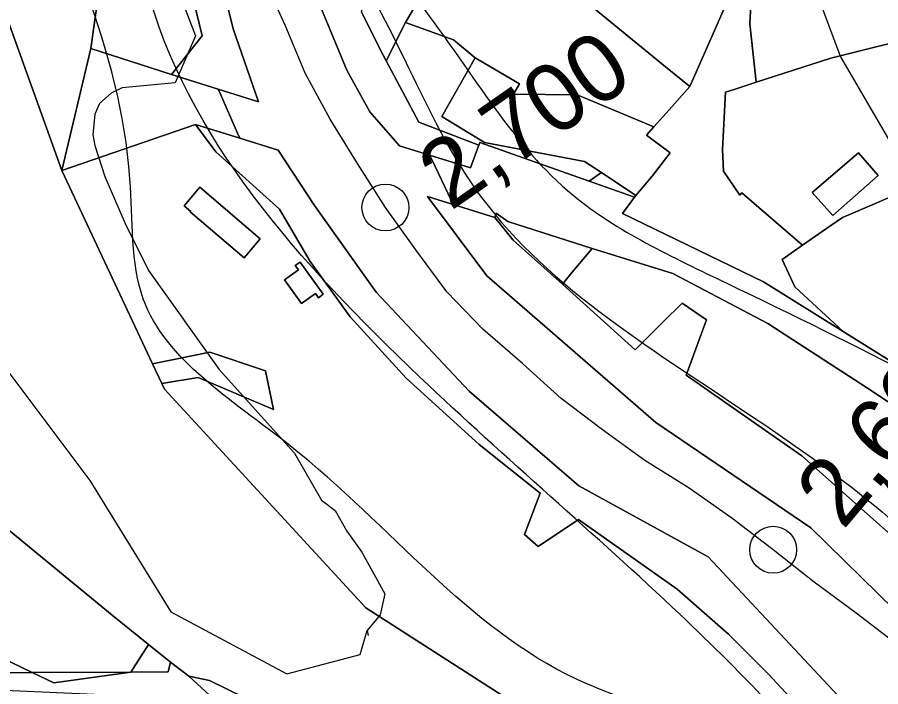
# Model space of a CAD drawing. Extents: x -510989 to -501240, y -1184665 to -1176098.
# Drawn here: x -503549.8 to -503384.2, y -1181934.8 to -1181806.4 of the extents above; entities that cross this region are included whole.
import ezdxf

# ---------------------------------------------------------------- set-up
doc = ezdxf.new("R2010")
doc.units = 0
for name, color, linetype in [('ostatni_plocha_x_draha', 7, 'Continuous'), ('ostatni_plocha_x_neplodna_puda', 7, 'Continuous'), ('ostatni_plocha_x_ostatni_komunikace', 7, 'Continuous'), ('ostatni_plocha_x_silnice', 7, 'Continuous'), ('STAV_zaplavove_uzemi', 7, 'Continuous'), ('trasovani_toku', 7, 'Continuous'), ('vodni_plocha_x_vodni_tok_v_koryt_prir_n_upr', 7, 'Continuous'), ('vrstevnice_01', 7, 'Continuous'), ('vrstevnice_02', 7, 'Continuous'), ('zahrada', 7, 'Continuous'), ('zastavena_plocha_a_nadvori', 7, 'Continuous')]:
    doc.layers.add(name, color=color, linetype=linetype)

msp = doc.modelspace()

# ---------------------------------------------------------------- linework, layer by layer
at = {"layer": 'ostatni_plocha_x_draha'}
for points in [[(-503555.45, -1181796.44), (-503541.27, -1181835.82), (-503523.86, -1181872.87), (-503522.07, -1181876.68), (-503521.58, -1181877.72), (-503482.94, -1181919.69), (-503435.06, -1181950.42), (-503379.89, -1181967.4), (-503372.75, -1181966.5), (-503353.5, -1181964.06), (-503344.6, -1181962.92), (-503329.8, -1181961.04), (-503301.23, -1181991.89), (-503297.34, -1181993.19), (-503279.93, -1181998.98), (-503250.57, -1182008.77), (-503236.43, -1182013.47), (-503223.95, -1182011.71), (-503204.26, -1182017.34), (-503185.02, -1182027.31), (-503179.36, -1182030.24), (-503129.73, -1182099.77), (-503088.5, -1182181.63)], [(-503371.85, -1181990.41), (-503409.11, -1181977.82), (-503428.74, -1181971.33), (-503436.34, -1181969.01), (-503453.31, -1181963.74), (-503461.7, -1181960.98), (-503503.28, -1181938.36), (-503512.93, -1181933.59), (-503516.9, -1181932.78), (-503520.42, -1181930.09), (-503524.62, -1181926.72), (-503531.59, -1181921.11), (-503574.98, -1181885.44)]]:
    msp.add_lwpolyline(points, dxfattribs=at)
at = {"layer": 'ostatni_plocha_x_neplodna_puda'}
for points in [[(-503475.31, -1181807.47), (-503466.1, -1181810.75), (-503462, -1181814.19), (-503468.39, -1181825.48), (-503460.17, -1181830.42), (-503440.97, -1181834.09), (-503437.77, -1181836.23), (-503440.08, -1181837.88), (-503461.09, -1181830.43), (-503461.29, -1181830.99), (-503472.76, -1181826.53), (-503479.04, -1181814.8)], [(-503457.96, -1181844.03), (-503455.7, -1181845.6), (-503439.56, -1181850.76), (-503443.37, -1181855.34), (-503445.25, -1181857.59), (-503454.67, -1181849.18), (-503458.2, -1181844.8)]]:
    msp.add_lwpolyline(points, close=True, dxfattribs=at)
at = {"layer": 'ostatni_plocha_x_ostatni_komunikace'}
for points in [[(-503409.08, -1181804.05), (-503409.3, -1181807.71), (-503408.08, -1181818.89), (-503412.12, -1181820.2), (-503413.93, -1181820.79), (-503414.51, -1181831.78), (-503414.32, -1181835.92), (-503411.22, -1181840.53), (-503410.83, -1181840.07), (-503399.16, -1181850.11), (-503403.12, -1181852.88), (-503400.64, -1181858.1), (-503391.38, -1181866.66), (-503406.7, -1181857.17), (-503433.7, -1181844.06), (-503431.42, -1181840.95), (-503431.15, -1181840.63), (-503428.05, -1181836.89), (-503424.56, -1181832.45), (-503429.12, -1181829.04), (-503427.72, -1181827.47), (-503424.76, -1181824.17), (-503420.77, -1181819.73), (-503413.46, -1181802.94)], [(-503435.06, -1181950.42), (-503482.94, -1181919.69), (-503521.58, -1181877.72), (-503522.07, -1181876.68), (-503515.07, -1181875.49), (-503500.62, -1181881.66), (-503502.21, -1181874.2), (-503512.86, -1181870.68), (-503523.86, -1181872.87), (-503541.27, -1181835.82), (-503515.61, -1181826.97), (-503511.71, -1181832.25), (-503499.47, -1181843.25), (-503493.63, -1181853.27), (-503485.94, -1181863.85), (-503475.2, -1181875.65), (-503461.21, -1181888.38), (-503449.5, -1181897.7), (-503452.5, -1181905.64), (-503449.87, -1181907.94), (-503442.17, -1181902.73), (-503423.21, -1181916.12), (-503413.4, -1181924.74), (-503405.65, -1181932.45), (-503396.29, -1181942.56)], [(-503355.04, -1181898.71), (-503385.65, -1181878.23), (-503405.86, -1181865.15), (-503424.04, -1181855.55), (-503439.56, -1181850.76), (-503455.7, -1181845.6), (-503457.96, -1181844.03), (-503458.2, -1181844.8), (-503466.18, -1181842.33), (-503466.65, -1181841.35), (-503470.24, -1181833.85), (-503470.71, -1181832.87), (-503462.89, -1181835.31), (-503461.29, -1181830.99), (-503461.09, -1181830.43), (-503440.08, -1181837.88), (-503431.42, -1181840.95), (-503433.7, -1181844.06), (-503406.7, -1181857.17), (-503391.38, -1181866.66), (-503380.84, -1181873.27)]]:
    msp.add_lwpolyline(points, dxfattribs=at)
for points in [[(-503514.77, -1181839.02), (-503517.81, -1181842.58), (-503516.53, -1181843.67), (-503516.62, -1181843.77), (-503506.3, -1181852.55), (-503503.19, -1181848.91)], [(-503443.37, -1181855.34), (-503439.56, -1181850.76), (-503424.04, -1181855.55), (-503405.86, -1181865.15), (-503385.65, -1181878.23), (-503355.04, -1181898.71), (-503368.28, -1181918.29), (-503366.69, -1181920.41), (-503364.68, -1181923.09), (-503354.24, -1181937.03), (-503354.99, -1181937.94), (-503364.46, -1181924.98), (-503367.34, -1181921.45), (-503375.33, -1181911.81), (-503399.3, -1181890.52), (-503421.49, -1181875.06), (-503417.78, -1181864.96), (-503417.61, -1181864.48), (-503422.27, -1181861.26), (-503425.89, -1181864.84), (-503431.3, -1181870.21), (-503445.25, -1181857.59)], [(-503495.56, -1181853.41), (-503496.46, -1181854.05), (-503495.88, -1181854.86), (-503498.55, -1181856.79), (-503495.25, -1181861.34), (-503492.59, -1181859.42), (-503492.02, -1181860.21), (-503491.12, -1181859.56)], [(-503523.86, -1181872.87), (-503512.86, -1181870.68), (-503502.21, -1181874.2), (-503500.62, -1181881.66), (-503515.07, -1181875.49), (-503522.07, -1181876.68)]]:
    msp.add_lwpolyline(points, close=True, dxfattribs=at)
at = {"layer": 'ostatni_plocha_x_silnice'}
msp.add_lwpolyline([(-503531.16, -1181779.98), (-503535.7, -1181812.4), (-503541.27, -1181835.82), (-503555.45, -1181796.44)], dxfattribs=at)
msp.add_lwpolyline([(-503535.7, -1181812.4), (-503520.22, -1181817.44), (-503511.23, -1181820.24), (-503510.81, -1181821.2), (-503507.52, -1181828.65), (-503507.09, -1181829.61), (-503515.61, -1181826.97), (-503541.27, -1181835.82)], close=True, dxfattribs=at)
at = {"layer": 'STAV_zaplavove_uzemi'}
for points in [[(-502723.47, -1180576.88), (-502750.97, -1180610.73), (-502772.12, -1180647.75), (-502783.76, -1180692.17), (-502790.11, -1180735.54), (-502816.55, -1180769.39), (-502838.76, -1180789.49), (-502880.02, -1180813.82), (-502947.71, -1180825.45), (-502980.5, -1180833.91), (-503008.01, -1180838.14), (-503027.04, -1180827.57), (-503058.78, -1180840.26), (-503097.92, -1180865.65), (-503133.88, -1180877.28), (-503224.85, -1180888.92), (-503331.68, -1180909.01), (-503349.66, -1180914.3), (-503380.34, -1180944.98), (-503395.15, -1180996.81), (-503404.67, -1181054.99), (-503414.18, -1181088.83), (-503405.74, -1181137.71), (-503341.21, -1181192.71), (-503275.63, -1181213.86), (-503238.61, -1181228.67), (-503221.69, -1181245.6), (-503229.09, -1181273.1), (-503244.96, -1181310.12), (-503251.3, -1181333.39), (-503243.9, -1181363.01), (-503246.02, -1181393.68), (-503244.96, -1181433.88), (-503251.3, -1181477.25), (-503261.88, -1181518.5), (-503269.29, -1181530.14), (-503299, -1181579.21), (-503326.93, -1181610.62), (-503351.36, -1181638.55), (-503381.61, -1181666.47), (-503397.91, -1181682.76), (-503420.01, -1181721.16), (-503428.16, -1181736.28), (-503464.23, -1181735.12), (-503497.97, -1181758.39), (-503482.84, -1181800.28), (-503460.74, -1181841), (-503407.53, -1181883.86), (-503369.52, -1181914.83), (-503348.4, -1181945.81), (-503334.32, -1181976.78), (-503286.45, -1182017.61), (-503224.5, -1182073.92), (-503185.08, -1182121.79), (-503159.74, -1182180.92), (-503125.16, -1182269.48), (-503118.18, -1182319.52), (-503118.18, -1182384.67), (-503122.84, -1182470.78), (-503133.31, -1182562.7), (-503147.27, -1182666.25), (-503152.24, -1182800.82), (-503140.98, -1182878.25), (-503110, -1182947.24), (-503050.82, -1183014.1), (-502950.75, -1183132.78), (-502862.33, -1183242.16), (-502789.02, -1183301.5), (-502594.33, -1183372.67), (-502552.52, -1183394.35), (-502521.54, -1183433.06), (-502481.28, -1183546.12), (-502442.56, -1183663.81), (-502399.2, -1183755.19), (-502318.67, -1183838.81), (-502270.66, -1183889.92), (-502173.29, -1183977.22)], [(-502250.32, -1184002.61), (-502355.07, -1183875.41), (-502442.37, -1183790.61), (-502477.29, -1183700.82), (-502532.16, -1183578.61), (-502567.08, -1183448.91), (-502626.05, -1183402.34), (-502705.41, -1183380.59), (-502814.2, -1183349.87), (-502882.03, -1183297.39), (-502931.95, -1183237.24), (-503042.02, -1183107.97), (-503139.64, -1183018.94), (-503222.14, -1182957.59), (-503308.56, -1182839.96), (-503316.24, -1182784.92), (-503330.32, -1182756.77), (-503348.24, -1182719.65), (-503334.16, -1182651.82), (-503323.92, -1182595.5), (-503313.68, -1182526.39), (-503294.1, -1182480.5), (-503251.86, -1182396.03), (-503229.34, -1182314.37), (-503216.1, -1182227.15), (-503242.43, -1182174.5), (-503271.86, -1182129.59), (-503287.34, -1182081.58), (-503343.88, -1182028.1), (-503361.79, -1182008.91), (-503396.35, -1181952.59), (-503442.43, -1181933.39), (-503497.46, -1181888.6), (-503525.62, -1181860.44), (-503528.18, -1181837.4), (-503548.66, -1181767.01), (-503558.9, -1181729.89), (-503576.82, -1181682.53), (-503578.1, -1181621.1), (-503567.86, -1181572.46), (-503552.5, -1181536.63), (-503538.04, -1181458.36), (-503518.33, -1181411.9), (-503509.88, -1181341.51), (-503497.21, -1181207.63), (-503499.77, -1181097.56), (-503498.02, -1181031.35), (-503510.82, -1180970.85), (-503549.22, -1180952.23), (-503571.32, -1180940.6), (-503605.07, -1180937.11), (-503651.61, -1180939.44), (-503671.39, -1180917.33), (-503679.53, -1180892.89), (-503713.27, -1180871.95), (-503727.24, -1180859.15), (-503734.22, -1180833.55), (-503728.4, -1180799.81), (-503741.2, -1180770.72), (-503722.82, -1180725.17), (-503721.54, -1180703.41), (-503731.78, -1180697.01), (-503767.61, -1180699.57), (-503790.65, -1180697.01), (-503817.53, -1180697.01), (-503861.04, -1180686.77), (-503889.2, -1180675.25), (-503900.72, -1180668.85), (-503953.2, -1180679.09), (-503997.99, -1180697.01), (-504063.27, -1180722.61), (-504109.34, -1180749.49), (-504142.62, -1180776.36), (-504177.18, -1180796.84), (-504211.73, -1180817.32), (-504414.98, -1180961.5), (-504472.7, -1180998.11), (-504544.51, -1181068.5), (-504600.82, -1181143.12), (-504621.94, -1181196.62), (-504641.65, -1181267.01), (-504660.25, -1181350.62), (-504634.7, -1181398.32), (-504617.66, -1181447.72), (-504600.62, -1181492.01), (-504587, -1181548.23), (-504592.11, -1181628.29), (-504569.96, -1181682.81), (-504568.26, -1181664.07), (-504554.63, -1181621.48), (-504547.82, -1181597.63)], [(-502765.18, -1180820.83), (-502819.12, -1180854.68), (-502855.09, -1180856.79), (-502878.36, -1180851.5), (-502911.15, -1180848.33), (-502954.52, -1180870.54), (-502984.14, -1180869.48), (-503005.29, -1180861.02), (-503048.66, -1180872.66), (-503074.04, -1180895.93), (-503100.49, -1180910.74), (-503124.82, -1180934.01), (-503148.09, -1180961.51), (-503167.13, -1180991.13), (-503214.18, -1181039.04), (-503223.14, -1181058.24), (-503224.42, -1181086.39), (-503233.38, -1181129.91), (-503224.42, -1181152.95), (-503210.34, -1181174.71), (-503189.86, -1181187.51), (-503177.06, -1181216.94), (-503187.3, -1181265.58), (-503182.09, -1181326.92), (-503202.22, -1181367.18), (-503223.9, -1181396.6), (-503227, -1181422.93), (-503244.04, -1181475.59), (-503248.68, -1181509.66), (-503278.16, -1181558.16), (-503308.83, -1181601.52), (-503351.14, -1181645.95), (-503365.95, -1181659.7), (-503395.57, -1181685.09), (-503411.43, -1181722.11), (-503422.01, -1181739.03), (-503437.88, -1181747.49), (-503460.09, -1181743.26), (-503481.25, -1181748.55), (-503492.88, -1181761.25), (-503472.79, -1181803.56), (-503443.17, -1181840.58), (-503413.55, -1181857.5), (-503278.84, -1181941.97), (-503242.23, -1181977.17), (-503180.29, -1182027.85), (-503125.38, -1182098.25), (-503088.78, -1182167.23), (-503075.54, -1182217), (-503114.26, -1182162.8), (-503152.97, -1182091.56), (-503197.89, -1182048.2), (-503210.28, -1182032.71), (-503231.96, -1182021.87), (-503259.83, -1182017.22), (-503266.03, -1182021.87), (-503224.21, -1182048.2), (-503199.43, -1182076.07), (-503157.62, -1182114.79), (-503135.94, -1182159.7), (-503118.9, -1182207.71), (-503111.16, -1182251.07), (-503108.24, -1182409.43), (-503115.92, -1182478.55), (-503128.72, -1182603.98), (-503131.28, -1182696.13), (-503104.4, -1182780.6), (-503071.45, -1182869.91), (-503052.71, -1182886.94), (-502977.76, -1182944.86), (-502838.07, -1183047.07), (-502664.31, -1183174.84), (-502563.8, -1183270.24), (-502485.44, -1183353.71), (-502446.26, -1183432.07), (-502383.48, -1183571.46), (-502315.46, -1183658.04), (-502253.62, -1183724), (-502158.8, -1183808.51), (-502045.43, -1183923.94), (-501930, -1184016.7), (-501793.89, -1184089.91), (-501746.5, -1184127.32), (-501709.09, -1184197.15)], [(-502226.81, -1183999.33), (-502311.75, -1183908.57), (-502419.96, -1183792.22), (-502451.37, -1183739.86), (-502483.95, -1183647.94), (-502521.19, -1183547.88), (-502550.27, -1183461.78), (-502572.38, -1183429.2), (-502656.85, -1183386.44), (-502768.21, -1183357), (-502834.76, -1183325), (-502889.79, -1183272.53), (-502938.43, -1183213.65), (-503042.23, -1183094.94), (-503121.07, -1183000.61), (-503188.65, -1182909.1), (-503198.5, -1182830.26), (-503192.9, -1182654.04), (-503169.63, -1182457.41), (-503165.02, -1182331.94), (-503174.64, -1182244.43), (-503211.18, -1182165.58), (-503248.68, -1182104.04), (-503298.6, -1182058.14), (-503358.04, -1182010.06), (-503388.64, -1181959.36), (-503422.73, -1181920.9), (-503472.56, -1181875.44), (-503525.05, -1181800.26), (-503528.23, -1181753.72), (-503520.82, -1181644.77), (-503514.48, -1181592.94), (-503470.14, -1181471.68), (-503458.61, -1181430.33), (-503465.34, -1181377.45), (-503493.67, -1181297.01), (-503493.67, -1181272.57), (-503489.02, -1181233.01), (-503455.28, -1181146.91), (-503458.77, -1181102.69), (-503461.1, -1181050.33), (-503461.1, -1181016.59), (-503465.75, -1180995.65), (-503478.55, -1180979.36)]]:
    msp.add_spline(points, degree=3, dxfattribs=at)
at = {"layer": 'trasovani_toku'}
for p, q in [((-503498.44, -1181807.94), (-503502.53, -1181798.82)), ((-503494.55, -1181817.16), (-503498.44, -1181807.94)), ((-503489.78, -1181825.95), (-503494.55, -1181817.16)), ((-503484.53, -1181834.46), (-503489.78, -1181825.95)), ((-503479.18, -1181842.91), (-503484.53, -1181834.46)), ((-503473.37, -1181851.05), (-503479.18, -1181842.91)), ((-503467.42, -1181859.08), (-503473.37, -1181851.05)), ((-503460.47, -1181866.27), (-503467.42, -1181859.08)), ((-503452.91, -1181872.81), (-503460.47, -1181866.27)), ((-503445.5, -1181879.53), (-503452.91, -1181872.81)), ((-503437.53, -1181885.57), (-503445.5, -1181879.53)), ((-503429.44, -1181891.45), (-503437.53, -1181885.57)), ((-503420.94, -1181896.71), (-503429.44, -1181891.45)), ((-503412.75, -1181902.45), (-503420.94, -1181896.71)), ((-503404.81, -1181908.53), (-503412.75, -1181902.45)), ((-503396.97, -1181914.74), (-503404.81, -1181908.53)), ((-503388.92, -1181920.68), (-503396.97, -1181914.74)), ((-503380.98, -1181926.75), (-503388.92, -1181920.68))]:
    msp.add_line(p, q, dxfattribs=at)
for centre in [(-503479.18, -1181842.91), (-503404.81, -1181908.53)]:
    msp.add_circle(centre, 4.5, dxfattribs=at)
at = {"layer": 'vodni_plocha_x_vodni_tok_v_koryt_prir_n_upr'}
for points in [[(-503513.45, -1181788.03), (-503508.41, -1181808.68), (-503503.52, -1181822.65), (-503511.23, -1181820.24), (-503520.22, -1181817.44), (-503514.35, -1181810), (-503520.3, -1181785.43)], [(-503372.75, -1181966.5), (-503390.54, -1181938.47), (-503417.29, -1181909.9), (-503442.07, -1181896.29), (-503463.1, -1181878.13), (-503480.94, -1181859.17), (-503492.78, -1181842.52), (-503499.72, -1181831.9), (-503507.09, -1181829.61), (-503507.52, -1181828.65), (-503510.81, -1181821.2), (-503511.23, -1181820.24), (-503503.52, -1181822.65), (-503508.41, -1181808.68), (-503513.45, -1181788.03)], [(-503493.42, -1181800.01), (-503486.58, -1181816.56), (-503482.17, -1181824.58), (-503476.46, -1181831.08), (-503470.71, -1181832.87), (-503470.24, -1181833.85), (-503466.65, -1181841.35), (-503466.18, -1181842.33), (-503471.11, -1181840.79), (-503459.74, -1181855.99), (-503427.34, -1181884.11), (-503397.58, -1181904.32), (-503381.57, -1181920.08)], [(-503483.74, -1181805.41), (-503480.33, -1181812.39), (-503479.04, -1181814.8), (-503472.76, -1181826.53), (-503461.29, -1181830.99), (-503462.89, -1181835.31), (-503470.71, -1181832.87), (-503476.46, -1181831.08), (-503482.17, -1181824.58), (-503486.58, -1181816.56), (-503493.42, -1181800.01)], [(-503396.29, -1181942.56), (-503405.65, -1181932.45), (-503413.4, -1181924.74), (-503423.21, -1181916.12), (-503442.17, -1181902.73), (-503449.87, -1181907.94), (-503452.5, -1181905.64), (-503449.5, -1181897.7), (-503461.21, -1181888.38), (-503475.2, -1181875.65), (-503485.94, -1181863.85), (-503493.63, -1181853.27), (-503499.47, -1181843.25), (-503511.71, -1181832.25), (-503515.61, -1181826.97), (-503507.09, -1181829.61), (-503499.72, -1181831.9), (-503492.78, -1181842.52), (-503480.94, -1181859.17), (-503463.1, -1181878.13), (-503442.07, -1181896.29), (-503417.29, -1181909.9), (-503390.54, -1181938.47)], [(-503381.57, -1181920.08), (-503397.58, -1181904.32), (-503427.34, -1181884.11), (-503459.74, -1181855.99), (-503471.11, -1181840.79), (-503466.18, -1181842.33), (-503458.2, -1181844.8), (-503454.67, -1181849.18), (-503445.25, -1181857.59), (-503431.3, -1181870.21), (-503425.89, -1181864.84), (-503422.27, -1181861.26), (-503417.61, -1181864.48), (-503417.78, -1181864.96), (-503421.49, -1181875.06), (-503399.3, -1181890.52), (-503375.33, -1181911.81)]]:
    msp.add_lwpolyline(points, dxfattribs=at)
for points in [[(-503520.42, -1181930.09), (-503516.9, -1181932.78), (-503510.53, -1181938.62), (-503511.74, -1181940.92), (-503516.32, -1181938.34), (-503522.22, -1181936.87), (-503552.2, -1181935.53), (-503556.29, -1181935.88), (-503559.77, -1181936.19), (-503560.29, -1181934.28), (-503560.86, -1181932.17), (-503546.96, -1181932.1), (-503542.78, -1181934.07), (-503528.02, -1181932), (-503520.83, -1181931.97)], [(-503528.02, -1181932), (-503542.78, -1181934.07), (-503546.96, -1181932.1)], [(-503516.9, -1181932.78), (-503512.93, -1181933.59), (-503503.28, -1181938.36), (-503461.7, -1181960.98), (-503453.31, -1181963.74), (-503436.34, -1181969.01), (-503428.74, -1181971.33), (-503409.11, -1181977.82), (-503371.85, -1181990.41), (-503364.97, -1181992.74), (-503361.27, -1182001.19), (-503370.24, -1181998.76), (-503379.23, -1181996.4), (-503390.24, -1181993.47), (-503396.67, -1181986.77), (-503448.28, -1181971.22), (-503469.08, -1181961.05), (-503505.47, -1181943.27), (-503510.53, -1181938.62)]]:
    msp.add_lwpolyline(points, close=True, dxfattribs=at)
at = {"layer": 'vrstevnice_01'}
for points in [[(-503520.59, -1181797), (-503515.59, -1181810), (-503519.5, -1181819), (-503529.69, -1181820), (-503531.81, -1181821), (-503534, -1181823), (-503534.91, -1181825), (-503535.31, -1181829), (-503534.91, -1181831), (-503533, -1181837), (-503529.09, -1181846), (-503524.59, -1181855), (-503511.09, -1181874), (-503496.59, -1181890), (-503491.41, -1181899), (-503488.81, -1181901), (-503486.59, -1181905), (-503483.69, -1181909), (-503479.31, -1181917), (-503480.19, -1181921), (-503482.69, -1181924), (-503482.5, -1181925)], [(-503553.41, -1181872), (-503535.87, -1181895.25), (-503520.32, -1181920.46), (-503498.1, -1181932.32), (-503484.02, -1181928.61), (-503482.69, -1181924)]]:
    msp.add_lwpolyline(points, dxfattribs=at)
at = {"layer": 'vrstevnice_02'}
msp.add_lwpolyline([(-503395.69, -1181804), (-503391.91, -1181814), (-503382, -1181831), (-503369.5, -1181843), (-503357.69, -1181849), (-503333.31, -1181857), (-503284, -1181867), (-503276.19, -1181870), (-503270.69, -1181874), (-503263.91, -1181881), (-503257.19, -1181891), (-503251.81, -1181892), (-503249.81, -1181894), (-503243.19, -1181910), (-503236, -1181920), (-503227.91, -1181927), (-503211.59, -1181937), (-503203.59, -1181944), (-503194.91, -1181955), (-503165.63, -1182007.57)], dxfattribs=at)
at = {"layer": 'zahrada'}
for points in [[(-503530.1, -1181721.94), (-503516.75, -1181723.1), (-503517.23, -1181725.97), (-503525.76, -1181726.18), (-503526.07, -1181745.86), (-503520.69, -1181746.25), (-503521.62, -1181758.2), (-503521.88, -1181770.92), (-503520.3, -1181785.43), (-503514.35, -1181810), (-503520.22, -1181817.44), (-503535.7, -1181812.4), (-503531.16, -1181779.98), (-503530.98, -1181738.22)], [(-503450.53, -1181774.22), (-503462.61, -1181785.56), (-503475.31, -1181807.47), (-503479.04, -1181814.8), (-503480.33, -1181812.39), (-503483.74, -1181805.41), (-503480.74, -1181794.8), (-503476.23, -1181775.02)], [(-503440.08, -1181837.88), (-503437.77, -1181836.23), (-503431.15, -1181840.63), (-503431.42, -1181840.95)], [(-503574.98, -1181885.44), (-503531.59, -1181921.11), (-503524.62, -1181926.72), (-503528.02, -1181932), (-503546.96, -1181932.1), (-503556.91, -1181927.27), (-503566.44, -1181916.29), (-503575.3, -1181901.51), (-503574.78, -1181894.09)], [(-503575.51, -1181904.42), (-503575.3, -1181901.51), (-503566.44, -1181916.29), (-503556.91, -1181927.27), (-503546.96, -1181932.1), (-503560.86, -1181932.17), (-503568.99, -1181932.22), (-503574.29, -1181917.61), (-503575.28, -1181917.63)], [(-503524.62, -1181926.72), (-503520.42, -1181930.09), (-503520.83, -1181931.97), (-503528.02, -1181932)]]:
    msp.add_lwpolyline(points, close=True, dxfattribs=at)
at = {"layer": 'zastavena_plocha_a_nadvori'}
for points in [[(-503418.36, -1181777.85), (-503417.66, -1181782.3), (-503416.87, -1181787.24), (-503413.88, -1181790.29), (-503412.51, -1181796.06), (-503413.46, -1181802.94), (-503420.77, -1181819.73), (-503425.13, -1181816.18), (-503436.72, -1181806.71), (-503445.02, -1181799.93), (-503450.27, -1181795.65), (-503462.61, -1181785.56), (-503450.53, -1181774.22), (-503437.67, -1181785.69), (-503434.7, -1181785.22), (-503422.85, -1181783.33), (-503423.57, -1181778.88), (-503418.98, -1181777.97)], [(-503378.43, -1181783.05), (-503372.82, -1181783.01), (-503370.02, -1181794.83), (-503366.75, -1181808.65), (-503376.64, -1181810.17), (-503383.76, -1181811.82), (-503393.76, -1181814.25), (-503408.08, -1181818.89), (-503409.3, -1181807.71), (-503409.08, -1181804.05), (-503409.51, -1181801.42), (-503408.93, -1181801.31), (-503386.59, -1181797.16), (-503386.68, -1181796.84), (-503389.03, -1181788), (-503382.54, -1181786.27), (-503383.33, -1181783.08)], [(-503462.61, -1181785.56), (-503450.27, -1181795.65), (-503445.02, -1181799.93), (-503436.72, -1181806.71), (-503425.13, -1181816.18), (-503420.77, -1181819.73), (-503424.76, -1181824.17), (-503427.72, -1181827.47), (-503442.41, -1181821.29), (-503454.63, -1181821.2), (-503453.44, -1181819.23), (-503462, -1181814.19), (-503466.1, -1181810.75), (-503475.31, -1181807.47)], [(-503376.64, -1181810.17), (-503379.02, -1181839.47), (-503384.94, -1181842), (-503389.84, -1181844.11), (-503391.49, -1181844.82), (-503394.59, -1181846.97), (-503399.16, -1181850.11), (-503410.83, -1181840.07), (-503411.22, -1181840.53), (-503414.32, -1181835.92), (-503414.51, -1181831.78), (-503413.93, -1181820.79), (-503412.12, -1181820.2), (-503408.08, -1181818.89), (-503393.76, -1181814.25), (-503383.76, -1181811.82)], [(-503462, -1181814.19), (-503453.44, -1181819.23), (-503454.63, -1181821.2), (-503442.41, -1181821.29), (-503427.72, -1181827.47), (-503429.12, -1181829.04), (-503424.56, -1181832.45), (-503428.05, -1181836.89), (-503431.15, -1181840.63), (-503437.77, -1181836.23), (-503440.97, -1181834.09), (-503460.17, -1181830.42), (-503468.39, -1181825.48)], [(-503384.66, -1181836.75), (-503388.47, -1181832.43), (-503397.31, -1181840.02), (-503393.38, -1181844.47)], [(-503384.66, -1181836.75), (-503393.38, -1181844.47), (-503397.31, -1181840.02), (-503388.47, -1181832.43)], [(-503514.77, -1181839.02), (-503503.19, -1181848.91), (-503506.3, -1181852.55), (-503516.62, -1181843.77), (-503516.53, -1181843.67), (-503517.81, -1181842.58)], [(-503384.94, -1181842), (-503379.02, -1181839.47), (-503362.22, -1181851.23), (-503367.56, -1181855.1), (-503366.98, -1181855.59), (-503366.14, -1181856.3), (-503379.32, -1181872.01), (-503380.84, -1181873.27), (-503391.38, -1181866.66), (-503400.64, -1181858.1), (-503403.12, -1181852.88), (-503399.16, -1181850.11), (-503394.59, -1181846.97), (-503391.49, -1181844.82), (-503389.84, -1181844.11)], [(-503495.56, -1181853.41), (-503491.12, -1181859.56), (-503492.02, -1181860.21), (-503492.59, -1181859.42), (-503495.25, -1181861.34), (-503498.55, -1181856.79), (-503495.88, -1181854.86), (-503496.46, -1181854.05)]]:
    msp.add_lwpolyline(points, close=True, dxfattribs=at)

# ---------------------------------------------------------------- texts
at = {"layer": 'trasovani_toku'}
for s, rotation, p in [('2,700', 34.9307, (-503466.72, -1181843.7)), ('2,600', 49.8764, (-503391.43, -1181904.93))]:
    msp.add_text(s, height=13, rotation=rotation, dxfattribs=at).set_placement(p)

doc.saveas('drawing.dxf')
